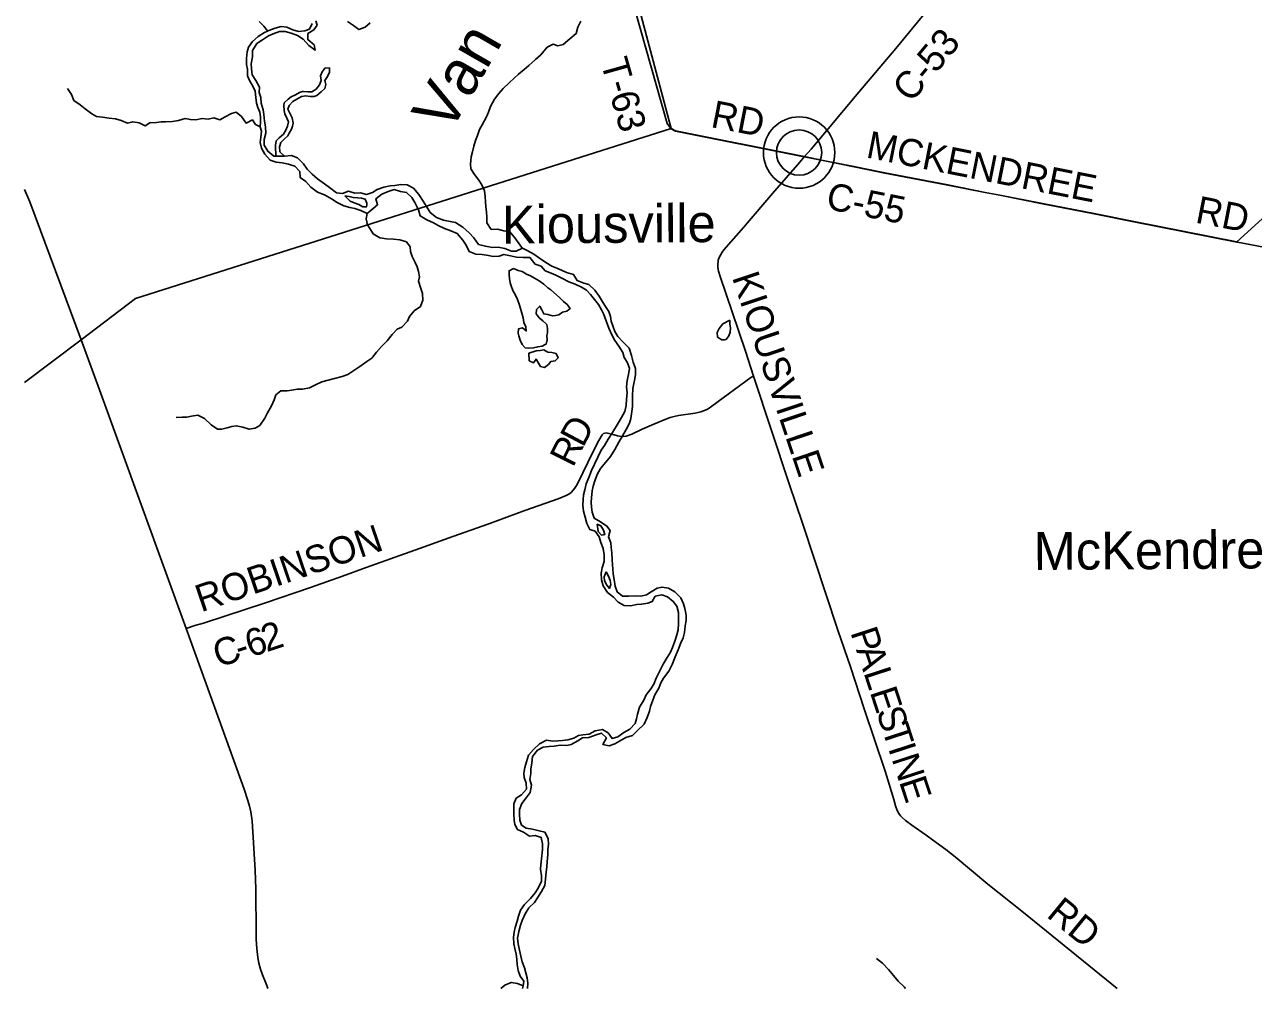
# Model space of a CAD drawing. Extents: x 114843 to 284848, y 317643 to 566895.
# Drawn here: x 114843 to 128377, y 317643 to 328264 of the extents above; entities that cross this region are included whole.
import ezdxf

# ---------------------------------------------------------------- set-up
doc = ezdxf.new("R2010")
doc.units = 0
for name, color, linetype in [('GM_X_County_Road', 7, 'Continuous'), ('GM_X_County_Road_Text', 7, 'Continuous'), ('GM_X_Major_River', 7, 'Continuous'), ('GM_X_Major_River_Text', 7, 'Continuous'), ('GM_X_Minor_Lake', 7, 'Continuous'), ('GM_X_Minor_River', 7, 'Continuous'), ('GM_X_State_Route', 7, 'Continuous'), ('GM_X_Township', 7, 'Continuous'), ('GM_X_Township_Road', 7, 'Continuous'), ('GM_X_Township_Road_Text', 7, 'Continuous'), ('GM_X_Unincorporated', 7, 'Continuous'), ('GM_X_Unincorporated_Location', 7, 'Continuous'), ('GM_X_Unincorporated_Text', 7, 'Continuous')]:
    doc.layers.add(name, color=color, linetype=linetype)

msp = doc.modelspace()

# ---------------------------------------------------------------- linework, layer by layer
at = {"layer": 'GM_X_County_Road'}
for points in [[(123431, 326808), (123505, 326892), (123677, 327094), (124033, 327521), (124438, 328002), (124781, 328414)], [(122873, 324389), (122782, 324666), (122636, 325100), (122503, 325489), (122487, 325546), (122480, 325588), (122478, 325605), (122484, 325667), (122494, 325699), (122507, 325725), (122527, 325755), (122546, 325781), (122761, 326028), (122825, 326100), (122889, 326178), (123081, 326402), (123382, 326749), (123431, 326808)], [(123431, 326808), (123658, 326761), (123979, 326698), (124299, 326632), (125012, 326494), (125423, 326412), (125584, 326383), (126055, 326288), (126625, 326178), (127061, 326091), (128196, 325868), (128201, 325867)], [(128201, 325867), (128571, 325795), (129187, 325671), (129662, 325580), (129725, 325565), (129767, 325552), (129788, 325545), (129803, 325533)], [(116622, 321609), (116719, 321642), (116813, 321670), (117497, 321892), (117993, 322062), (118344, 322187), (118607, 322282), (119191, 322490), (119560, 322623), (119958, 322763), (120353, 322910), (120719, 323039), (120809, 323075), (120838, 323090), (120862, 323109), (120885, 323132), (120900, 323152), (120921, 323184), (120936, 323212), (121103, 323553), (121169, 323680), (121204, 323743), (121221, 323758), (121247, 323764), (121279, 323759), (121310, 323752), (121373, 323734), (121416, 323725), (121437, 323725), (121469, 323729), (121530, 323750), (121647, 323805), (121774, 323861), (121907, 323917), (121952, 323933), (121999, 323947), (122047, 323957), (122230, 323983), (122261, 323989), (122292, 323997), (122322, 324007), (122351, 324020), (122372, 324031), (122412, 324058), (122661, 324242), (122841, 324374), (122873, 324389)], [(126878, 317643), (126564, 317895), (125827, 318493), (125452, 318794), (125091, 319093), (124988, 319174), (124883, 319252), (124773, 319332), (124615, 319441), (124544, 319494), (124508, 319526), (124490, 319545), (124471, 319572), (124454, 319605), (124436, 319654), (124416, 319725), (124366, 319896), (124320, 320038), (124090, 320725), (123938, 321187), (123801, 321590), (123410, 322770), (123264, 323205), (122873, 324389)]]:
    msp.add_lwpolyline(points, dxfattribs=at)
at = {"layer": 'GM_X_Major_River'}
for points in [[(118012, 328277), (117980, 328213), (117930, 328197), (117860, 328187), (117798, 328207), (117732, 328235), (117668, 328243), (117604, 328225), (117550, 328207), (117484, 328178), (117416, 328134), (117354, 328076), (117308, 328016), (117294, 327962), (117286, 327890), (117286, 327823), (117300, 327771), (117298, 327701), (117320, 327647), (117362, 327579), (117382, 327529), (117392, 327459), (117398, 327399), (117414, 327349), (117433, 327298), (117443, 327248), (117441, 327192), (117437, 327138), (117453, 327088), (117447, 327022), (117437, 326966), (117451, 326902), (117491, 326835), (117547, 326771), (117613, 326749), (117679, 326741), (117749, 326725), (117821, 326703), (117873, 326647), (117879, 326579), (117940, 326535), (117996, 326473), (118070, 326419), (118148, 326387), (118222, 326345), (118286, 326305), (118358, 326267), (118424, 326249), (118482, 326237), (118546, 326217), (118618, 326183), (118682, 326237), (118732, 326279), (118712, 326345), (118778, 326394), (118846, 326424), (118914, 326448), (118984, 326426), (119050, 326414), (119108, 326358), (119142, 326304), (119183, 326224), (119201, 326155), (119273, 326113), (119347, 326079), (119399, 326049), (119469, 326017), (119537, 325993), (119609, 325961), (119671, 325889), (119705, 325835), (119741, 325763), (119815, 325733)], [(118050, 328307), (118064, 328257), (118030, 328205), (117964, 328165), (117962, 328099), (118032, 328041), (118042, 327982), (117974, 328035), (117912, 328105), (117848, 328145), (117780, 328171), (117714, 328189), (117650, 328189), (117582, 328164), (117530, 328140), (117462, 328096), (117402, 328054), (117354, 327978), (117352, 327908), (117340, 327832), (117344, 327775), (117350, 327711), (117392, 327647), (117432, 327573), (117428, 327515), (117444, 327461), (117450, 327397), (117471, 327325), (117477, 327274), (117487, 327200), (117495, 327138), (117499, 327068), (117481, 326998), (117481, 326934), (117523, 326868), (117587, 326816), (117655, 326816), (117707, 326814), (117783, 326822), (117849, 326794), (117915, 326728), (117955, 326670), (118011, 326617), (118070, 326563), (118146, 326509), (118202, 326469), (118280, 326409), (118346, 326403), (118412, 326427), (118480, 326407), (118544, 326409), (118610, 326393), (118676, 326414), (118726, 326448), (118800, 326474), (118868, 326486), (118922, 326492), (118988, 326502), (119058, 326498), (119126, 326462)], [(118648, 328282), (118594, 328235), (118524, 328209), (118466, 328253), (118400, 328299)], [(117707, 326814), (117654, 326862), (117652, 326916), (117664, 326966), (117704, 327002), (117742, 327037), (117756, 327069), (117782, 327111), (117793, 327143), (117803, 327177), (117791, 327237), (117765, 327287), (117741, 327331), (117756, 327373), (117798, 327415), (117842, 327443), (117894, 327470), (117940, 327478), (117990, 327472), (118032, 327472), (118062, 327484), (118108, 327524), (118150, 327559), (118162, 327603), (118152, 327649), (118179, 327693), (118203, 327739), (118203, 327785), (118155, 327789), (118121, 327743), (118101, 327701), (118108, 327647), (118090, 327602), (118054, 327554), (118008, 327524), (117964, 327522), (117914, 327528), (117903, 327525)], [(117903, 327525), (117870, 327516), (117828, 327491), (117778, 327469), (117748, 327441), (117702, 327401), (117700, 327371), (117703, 327319), (117711, 327279), (117733, 327233), (117749, 327191), (117739, 327145), (117720, 327099), (117694, 327058), (117648, 327018), (117614, 326982), (117608, 326934), (117608, 326892), (117610, 326852), (117610, 326816)], [(117610, 326816), (117655, 326816), (117707, 326814)], [(119126, 326462), (119186, 326392), (119234, 326320), (119269, 326258), (119311, 326194), (119379, 326140), (119457, 326110), (119529, 326096), (119589, 326082), (119669, 326032), (119739, 325969), (119793, 325913), (119843, 325841), (119919, 325821), (119995, 325809), (120061, 325811), (120133, 325795), (120206, 325769), (120256, 325769), (120328, 325800), (120380, 325774), (120452, 325736), (120516, 325691), (120586, 325643), (120652, 325603), (120704, 325579), (120758, 325557), (120812, 325531), (120890, 325511), (120930, 325443), (121002, 325415), (121058, 325399), (121124, 325337), (121170, 325273), (121203, 325217), (121235, 325167), (121279, 325103), (121297, 325049), (121305, 324997), (121325, 324933), (121343, 324882), (121377, 324828), (121441, 324762), (121503, 324700), (121529, 324618), (121547, 324544), (121571, 324476), (121571, 324410), (121566, 324360), (121552, 324309), (121542, 324253), (121538, 324173), (121538, 324123), (121540, 324055), (121532, 323999), (121520, 323923), (121506, 323873), (121470, 323804)], [(118372, 326377), (118430, 326319), (118474, 326301), (118524, 326281), (118570, 326255), (118610, 326257), (118613, 326278)], [(118613, 326278), (118614, 326297), (118596, 326341), (118554, 326353), (118512, 326355), (118464, 326359), (118420, 326369), (118372, 326377)], [(119815, 325733), (119883, 325731), (119951, 325721), (120005, 325707), (120071, 325713), (120123, 325731), (120196, 325715), (120262, 325703), (120334, 325699), (120408, 325697), (120466, 325625), (120532, 325601), (120578, 325549), (120642, 325525), (120696, 325503), (120768, 325467), (120836, 325431), (120906, 325405), (120976, 325371), (121032, 325339), (121078, 325289), (121122, 325233), (121165, 325179), (121199, 325121), (121223, 325071), (121251, 324989), (121279, 324920), (121311, 324844), (121345, 324782), (121387, 324722), (121433, 324652), (121447, 324596), (121481, 324544), (121507, 324478), (121493, 324410), (121481, 324341), (121472, 324271), (121480, 324205), (121472, 324137), (121470, 324067), (121456, 323999), (121418, 323935), (121382, 323872)], [(121382, 323872), (121318, 323768), (121272, 323694), (121230, 323626), (121194, 323574), (121156, 323499), (121120, 323421), (121088, 323349), (121056, 323273), (121030, 323203), (121012, 323139), (121000, 323084), (120996, 323032), (120992, 322970), (121000, 322902), (121017, 322836), (121035, 322766), (121067, 322700), (121127, 322682), (121171, 322620), (121189, 322558), (121217, 322491), (121225, 322421), (121227, 322349), (121205, 322279), (121195, 322219), (121197, 322147), (121217, 322079), (121263, 322007), (121328, 321956), (121382, 321900), (121446, 321864), (121516, 321860), (121588, 321873), (121638, 321877), (121706, 321889), (121756, 321907), (121790, 321965), (121860, 321979), (121926, 321957), (121988, 321907), (122028, 321855), (122046, 321787), (122046, 321721), (122044, 321666), (122040, 321594), (122028, 321540), (122004, 321470), (121980, 321402), (121956, 321348), (121920, 321290), (121876, 321217), (121835, 321135), (121799, 321063), (121773, 320995), (121741, 320943), (121691, 320877), (121663, 320818), (121617, 320744), (121595, 320666), (121581, 320614), (121569, 320562), (121509, 320500), (121445, 320462), (121377, 320415), (121313, 320399), (121271, 320459), (121207, 320497), (121127, 320483), (121061, 320445), (120993, 320439), (120943, 320429), (120891, 320401), (120827, 320383), (120767, 320377), (120717, 320371), (120663, 320369), (120592, 320379), (120516, 320339), (120448, 320276), (120395, 320214), (120371, 320142), (120353, 320078), (120343, 320016), (120345, 319966), (120367, 319904), (120373, 319840), (120317, 319775), (120257, 319739), (120231, 319677), (120233, 319619), (120231, 319565), (120235, 319499), (120243, 319449), (120273, 319393), (120339, 319367), (120403, 319323), (120465, 319327), (120533, 319307), (120549, 319238), (120546, 319176)], [(121470, 323804), (121390, 323662), (121344, 323582), (121298, 323506), (121246, 323441), (121186, 323371), (121148, 323307), (121124, 323235), (121106, 323177), (121094, 323125), (121086, 323050), (121082, 323000), (121086, 322946), (121095, 322890), (121117, 322824), (121187, 322784), (121257, 322738), (121291, 322688), (121275, 322618), (121299, 322554), (121305, 322502), (121311, 322445), (121315, 322367), (121317, 322315), (121323, 322263), (121327, 322213), (121337, 322149), (121347, 322077), (121369, 322013), (121430, 321967), (121494, 321965), (121568, 321969), (121632, 321967), (121692, 321981), (121744, 322015), (121812, 322055), (121864, 322065), (121934, 322055), (122004, 322015), (122072, 321947), (122100, 321883), (122114, 321829), (122128, 321755), (122130, 321699), (122120, 321638), (122110, 321566), (122098, 321508), (122072, 321450), (122040, 321374), (122010, 321296), (121975, 321214), (121939, 321139), (121881, 321063), (121849, 321009), (121829, 320951), (121785, 320877), (121761, 320821), (121737, 320750), (121725, 320700), (121699, 320628), (121669, 320556), (121595, 320484), (121537, 320430), (121465, 320408), (121397, 320367), (121345, 320337), (121283, 320315), (121213, 320331), (121251, 320403), (121197, 320457), (121137, 320439), (121059, 320409), (120989, 320403), (120935, 320373), (120865, 320331), (120815, 320321), (120741, 320323), (120675, 320313), (120621, 320309), (120555, 320301), (120493, 320268), (120439, 320198), (120429, 320130), (120419, 320060), (120419, 320010), (120409, 319946), (120425, 319882), (120413, 319801), (120369, 319745), (120319, 319681), (120295, 319615), (120295, 319565), (120297, 319497), (120315, 319443), (120367, 319409), (120439, 319397), (120509, 319381), (120575, 319365), (120609, 319295), (120612, 319231), (120608, 319174)], [(121148, 322759), (121162, 322679), (121198, 322639), (121219, 322642)], [(121219, 322642), (121234, 322645), (121218, 322693), (121190, 322741), (121148, 322759)], [(121249, 322235), (121228, 322180), (121231, 322134), (121255, 322087), (121287, 322051), (121294, 322075)], [(121294, 322075), (121300, 322095), (121292, 322140), (121274, 322188), (121249, 322235)], [(120546, 319176), (120538, 319072), (120530, 319006), (120524, 318956), (120538, 318884), (120538, 318824), (120498, 318749), (120466, 318697), (120416, 318633), (120348, 318569), (120304, 318505), (120284, 318439), (120270, 318385), (120248, 318314), (120236, 318262), (120228, 318208), (120232, 318136), (120244, 318082), (120258, 318020), (120264, 317966), (120268, 317908), (120279, 317842), (120301, 317777), (120343, 317725), (120335, 317673), (120327, 317643)], [(120608, 319174), (120606, 319120), (120600, 319038), (120596, 318982), (120588, 318928), (120582, 318846), (120574, 318778), (120538, 318713), (120492, 318643), (120458, 318591), (120396, 318531), (120356, 318467), (120322, 318393), (120306, 318341), (120286, 318270), (120272, 318198), (120280, 318136), (120294, 318066), (120310, 318000), (120325, 317936), (120349, 317870), (120365, 317814), (120377, 317759), (120385, 317703), (120381, 317643)]]:
    msp.add_lwpolyline(points, dxfattribs=at)
at = {"layer": 'GM_X_Minor_Lake'}
for points in [[(120227, 325578), (120179, 325552), (120179, 325508), (120183, 325467), (120191, 325417), (120203, 325385), (120221, 325335), (120251, 325283), (120273, 325233), (120289, 325185), (120307, 325137), (120319, 325083), (120333, 325034), (120343, 324982), (120365, 324934), (120369, 324888), (120327, 324922), (120283, 324910), (120279, 324864), (120287, 324834), (120303, 324786), (120323, 324738), (120357, 324702), (120397, 324700), (120447, 324704), (120495, 324714), (120543, 324722), (120576, 324738)], [(120576, 324738), (120587, 324744), (120599, 324792), (120597, 324838), (120601, 324868), (120603, 324916), (120595, 324960), (120551, 325000), (120511, 325032), (120477, 325076), (120481, 325124), (120517, 325163), (120539, 325120), (120561, 325076), (120605, 325068), (120659, 325054), (120689, 325058), (120729, 325066), (120769, 325094), (120815, 325108), (120853, 325136), (120821, 325178), (120777, 325212), (120735, 325257), (120639, 325341), (120607, 325363), (120561, 325405), (120511, 325441), (120461, 325471), (120417, 325497), (120371, 325515), (120325, 325542), (120279, 325556), (120227, 325578)], [(122611, 325006), (122532, 324966), (122494, 324916), (122470, 324870), (122476, 324820), (122522, 324790), (122551, 324792)], [(122551, 324792), (122570, 324794), (122598, 324834), (122616, 324876), (122618, 324922), (122611, 324962), (122611, 325006)], [(120664, 324555), (120687, 324559), (120719, 324593), (120697, 324641), (120651, 324649), (120607, 324655), (120563, 324681), (120523, 324673), (120477, 324668), (120396, 324643)], [(120396, 324643), (120401, 324559), (120449, 324537), (120477, 324579), (120505, 324535), (120527, 324495), (120569, 324487), (120613, 324519), (120639, 324551), (120664, 324555)]]:
    msp.add_lwpolyline(points, dxfattribs=at)
at = {"layer": 'GM_X_Minor_River'}
for points in [[(117520, 328194), (117478, 328245), (117426, 328297)], [(120325, 325799), (120289, 325848), (120241, 325916), (120189, 325982), (120123, 325992), (120051, 326010), (119983, 326006), (119933, 326078), (119933, 326142), (119929, 326202), (119923, 326256), (119921, 326310), (119917, 326368), (119907, 326433), (119881, 326499), (119847, 326549), (119799, 326611), (119760, 326675), (119754, 326725), (119762, 326805), (119776, 326863), (119792, 326926), (119810, 326988), (119830, 327042), (119854, 327108), (119882, 327160), (119930, 327246), (119954, 327299), (119974, 327361), (120018, 327443), (120068, 327505), (120114, 327561), (120180, 327623), (120234, 327674), (120284, 327718), (120344, 327768), (120398, 327812), (120470, 327878), (120528, 327932), (120600, 328015), (120666, 328047), (120718, 328031), (120774, 328043), (120848, 328107), (120918, 328165), (120936, 328237), (120968, 328300)], [(117437, 327138), (117387, 327164), (117353, 327214), (117283, 327178), (117232, 327250), (117174, 327298), (117124, 327284), (117054, 327246), (116992, 327216), (116926, 327236), (116866, 327222), (116798, 327230), (116728, 327216), (116670, 327218), (116612, 327228), (116540, 327209), (116474, 327197), (116396, 327193), (116346, 327193), (116296, 327185), (116222, 327181), (116172, 327147), (116106, 327183), (116034, 327193), (115976, 327179), (115906, 327207), (115846, 327225), (115774, 327233), (115702, 327245), (115636, 327253), (115583, 327279), (115509, 327337), (115455, 327379), (115387, 327429), (115359, 327495), (115315, 327559)], [(118618, 326183), (118606, 326125), (118620, 326059), (118654, 326007), (118682, 325957), (118757, 325915), (118829, 325905), (118905, 325899), (118977, 325893), (119049, 325869), (119089, 325815), (119095, 325762), (119111, 325708), (119145, 325644), (119167, 325594), (119183, 325544), (119191, 325486), (119183, 325436), (119207, 325356), (119225, 325300), (119229, 325227), (119203, 325159), (119135, 325109), (119083, 325049), (119062, 324995), (119000, 324931), (118946, 324907), (118892, 324848), (118836, 324778), (118776, 324716), (118720, 324656), (118668, 324590), (118614, 324550), (118536, 324497), (118468, 324453), (118402, 324409), (118342, 324385), (118256, 324363), (118186, 324347), (118118, 324329), (118046, 324295), (117980, 324262), (117903, 324246), (117845, 324246), (117785, 324236), (117735, 324228), (117665, 324228), (117611, 324184), (117591, 324128), (117561, 324062), (117517, 323987), (117490, 323929), (117434, 323847), (117384, 323817), (117318, 323805), (117247, 323829), (117175, 323843), (117125, 323835), (117075, 323819), (117017, 323807), (116967, 323807), (116897, 323855), (116825, 323923), (116751, 323959), (116681, 323949), (116631, 323939), (116579, 323937), (116513, 323935)], [(124547, 317643), (124531, 317661), (124465, 317723), (124413, 317785), (124357, 317853), (124293, 317921), (124227, 317975)], [(120334, 317671), (120271, 317697), (120203, 317709), (120133, 317679), (120088, 317643)]]:
    msp.add_lwpolyline(points, dxfattribs=at)
at = {"layer": 'GM_X_State_Route'}
msp.add_lwpolyline([(114843, 326446), (114901, 326310), (115466, 324789), (115654, 324281), (116622, 321609), (116939, 320735), (117260, 319840), (117302, 319716), (117320, 319653), (117334, 319589), (117348, 319491), (117353, 319426), (117382, 318945), (117389, 318738), (117393, 318246), (117394, 318181), (117400, 318082), (117411, 317985), (117423, 317921), (117441, 317857), (117462, 317795), (117511, 317674), (117524, 317643)], dxfattribs=at)
at = {"layer": 'GM_X_Township'}
for points in [[(129991, 327502), (128194, 325871), (127059, 326093), (126624, 326181), (126054, 326291), (125583, 326385), (125422, 326415), (125011, 326497), (124298, 326635), (123978, 326701), (123656, 326763), (123430, 326811), (122013, 327092), (121964, 327120), (119393, 336781), (117296, 336105), (114843, 337142)], [(114843, 337142), (117296, 336105), (119393, 336781), (121964, 327120), (116066, 325246), (115465, 324791), (114843, 324320)], [(114843, 324320), (115465, 324791), (116066, 325246), (121964, 327120), (122013, 327092), (123430, 326811), (123656, 326763), (123978, 326701), (124298, 326635), (125011, 326497), (125422, 326415), (125583, 326385), (126054, 326291), (126624, 326181), (127059, 326093), (128194, 325871), (129991, 327502)]]:
    msp.add_lwpolyline(points, dxfattribs=at)
at = {"layer": 'GM_X_Township_Road'}
for points in [[(121966, 327117), (121957, 327122), (121920, 327175), (121097, 330084), (119321, 336284), (119302, 336380), (119300, 336478), (119394, 336778)], [(123431, 326808), (122014, 327089), (121966, 327117)]]:
    msp.add_lwpolyline(points, dxfattribs=at)
at = {"layer": 'GM_X_Unincorporated'}
for radius in [393, 249]:
    msp.add_circle((123374, 326854), radius, dxfattribs=at)
at = {"layer": 'GM_X_Unincorporated_Location'}
msp.add_line((123374, 326854), (123374, 326854), dxfattribs=at)

# ---------------------------------------------------------------- texts
at = {"layer": 'GM_X_County_Road_Text'}
for s, rotation, p in [('C-53', 50.2547, (124608, 327392)), ('MCKENDREE', 348.7999, (124101, 326801)), ('C-55', 348.6928, (123658, 326236)), ('RD', 348.9055, (127727, 326084)), ('KIOUSVILLE', 288.517, (122632, 325480)), ('D', 62.0282, (120993, 323594)), ('R', 63.5376, (120884, 323375)), ('ROBINSON', 18.8453, (116787, 321787)), ('6', 17.8224, (117329, 321289)), ('2', 18.4501, (117508, 321347)), ('P', 288.0458, (123936, 321568)), ('C', 17.6282, (116975, 321177)), ('-', 17.6454, (117210, 321252)), ('A', 288.048, (123999, 321376)), ('L', 288.0457, (124081, 321125)), ('E', 288.0467, (124150, 320911)), ('S', 288.0471, (124220, 320698)), ('T', 288.0457, (124282, 320506)), ('I', 288.0419, (124352, 320292)), ('N', 288.0539, (124390, 320175)), ('E', 288.2798, (124472, 319923)), ('RD', 320.6693, (126087, 318439))]:
    msp.add_text(s, height=300, rotation=rotation, dxfattribs=at).set_placement(p)
at = {"layer": 'GM_X_Major_River_Text'}
msp.add_text('Van', height=500.1, rotation=60.0991, dxfattribs=at).set_placement((119523, 327049))
at = {"layer": 'GM_X_Township_Road_Text'}
for s, rotation, p in [('T-63', 285.8219, (121186, 327851)), ('RD', 348.9073, (122390, 327137))]:
    msp.add_text(s, height=300, rotation=rotation, dxfattribs=at).set_placement(p)
at = {"layer": 'GM_X_Unincorporated_Text'}
for s, rotation, p in [('Kiousville', 0.4116, (120101, 325851)), ('McKendree', 0.4117, (125958, 322254))]:
    msp.add_text(s, height=417, rotation=rotation, dxfattribs=at).set_placement(p)

doc.saveas('drawing.dxf')
